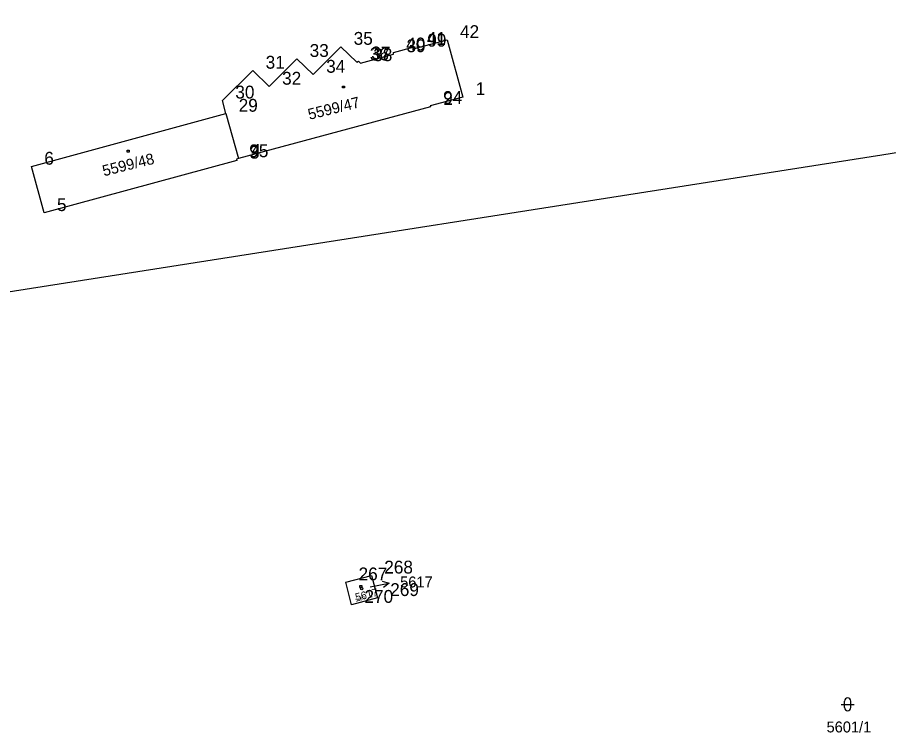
# Model space of a CAD drawing. Extents: x -822293 to -820259, y -1071573 to -1068794.
# Drawn here: x -821222.5 to -821086.9, y -1070117.6 to -1070006.2 of the extents above; entities that cross this region are included whole.
import ezdxf

# ---------------------------------------------------------------- set-up
doc = ezdxf.new("R2010")
doc.units = 0
for name, color, linetype in [('Vrstva 1', 7, 'Continuous'), ('Vrstva 11', 7, 'Continuous'), ('Vrstva 16', 7, 'Continuous'), ('Vrstva 19', 7, 'Continuous'), ('Vrstva 2', 7, 'Continuous'), ('Vrstva 25', 7, 'Continuous'), ('Vrstva 6', 7, 'Continuous'), ('Vrstva 8', 7, 'Continuous'), ('Vrstva 9', 7, 'Continuous')]:
    doc.layers.add(name, color=color, linetype=linetype)

# ---------------------------------------------------------------- blocks, each defined once
blk = doc.blocks.new('Z402')
at = {"layer": 'Vrstva 2'}
for p, q in [((-10, 10), (20, 10)), ((-10, -20), (-10, 10)), ((20, 10), (20, -20)), ((20, -20), (-10, -20))]:
    blk.add_line(p, q, dxfattribs=at)

msp = doc.modelspace()

# ---------------------------------------------------------------- linework, layer by layer
at = {"layer": 'Vrstva 1'}
for p, q in [((-821087.99, -1070027.64), (-820951.54, -1070006.25)), ((-821236.18, -1070050.87), (-821087.99, -1070027.64))]:
    msp.add_line(p, q, dxfattribs=at)
at = {"layer": 'Vrstva 16'}
msp.add_line((-821167.6, -1070094.9), (-821164.657, -1070094.316), dxfattribs=at)
msp.add_lwpolyline([(-821165.735, -1070094.02), (-821164.657, -1070094.316), (-821165.541, -1070095.001)], dxfattribs=at)
at = {"layer": 'Vrstva 2'}
for p, q in [((-821160.73, -1070011.1), (-821155.64, -1070009.76)), ((-821155.64, -1070009.76), (-821153.2, -1070018.65)), ((-821176.47, -1070015.16), (-821172.19, -1070010.81)), ((-821172.19, -1070010.81), (-821169.68, -1070013.24)), ((-821169.15, -1070013.35), (-821163.97, -1070011.96)), ((-821164.01, -1070011.69), (-821160.8, -1070010.82)), ((-821163.97, -1070011.96), (-821164.01, -1070011.69)), ((-821160.8, -1070010.82), (-821160.73, -1070011.1)), ((-821183.33, -1070017.02), (-821179.04, -1070012.7)), ((-821179.04, -1070012.7), (-821176.47, -1070015.16)), ((-821169.68, -1070013.24), (-821169.45, -1070013.08)), ((-821169.45, -1070013.08), (-821169.15, -1070013.35)), ((-821190.61, -1070019.17), (-821185.89, -1070014.53)), ((-821185.89, -1070014.53), (-821183.33, -1070017.02)), ((-821153.2, -1070018.65), (-821158.27, -1070020.02)), ((-821190.09, -1070021.23), (-821190.61, -1070019.17)), ((-821158.23, -1070020.16), (-821188.13, -1070028.23)), ((-821158.27, -1070020.02), (-821158.23, -1070020.16)), ((-821220.34, -1070029.47), (-821190.09, -1070021.23)), ((-821190.09, -1070021.23), (-821188.13, -1070028.23)), ((-821236.18, -1070050.87), (-821087.99, -1070027.64)), ((-821188.13, -1070028.23), (-821188.44, -1070028.31)), ((-821218.37, -1070036.69), (-821220.34, -1070029.47)), ((-821188.38, -1070028.53), (-821218.37, -1070036.69)), ((-821188.44, -1070028.31), (-821188.38, -1070028.53)), ((-821171.43, -1070094.17), (-821167.43, -1070093.11)), ((-821171.43, -1070094.17), (-821167.43, -1070093.11)), ((-821167.43, -1070093.11), (-821166.5, -1070096.61)), ((-821167.43, -1070093.11), (-821166.5, -1070096.61)), ((-821170.51, -1070097.67), (-821171.43, -1070094.17)), ((-821170.51, -1070097.67), (-821171.43, -1070094.17)), ((-821166.5, -1070096.61), (-821170.51, -1070097.67)), ((-821166.5, -1070096.61), (-821170.51, -1070097.67))]:
    msp.add_line(p, q, dxfattribs=at)
at = {"layer": 'Vrstva 25'}
for p, q in [((-821094.3, -1070113.18), (-821092.3, -1070113.18)), ((-821093.8, -1070113.68), (-821093.8, -1070112.68)), ((-821092.8, -1070113.68), (-821092.8, -1070112.68))]:
    msp.add_line(p, q, dxfattribs=at)
msp.add_circle((-821168.93, -1070095.15), 0.175, dxfattribs=at)
for centre, start, end in [((-821093.3, -1070112.68), 0, 180), ((-821093.3, -1070113.68), 180, 0)]:
    msp.add_arc(centre, 0.5, start, end, dxfattribs=at)
at = {"layer": 'Vrstva 8'}
for p, q in [((-821155.64, -1070009.76), (-821155.64, -1070009.76)), ((-821172.19, -1070010.81), (-821172.19, -1070010.81)), ((-821164.01, -1070011.69), (-821164.01, -1070011.69)), ((-821163.97, -1070011.96), (-821163.97, -1070011.96)), ((-821160.8, -1070010.82), (-821160.8, -1070010.82)), ((-821160.73, -1070011.1), (-821160.73, -1070011.1)), ((-821179.04, -1070012.7), (-821179.04, -1070012.7)), ((-821169.68, -1070013.24), (-821169.68, -1070013.24)), ((-821169.45, -1070013.08), (-821169.45, -1070013.08)), ((-821169.15, -1070013.35), (-821169.15, -1070013.35)), ((-821185.89, -1070014.53), (-821185.89, -1070014.53)), ((-821176.47, -1070015.16), (-821176.47, -1070015.16)), ((-821183.33, -1070017.02), (-821183.33, -1070017.02)), ((-821153.2, -1070018.65), (-821153.2, -1070018.65)), ((-821190.61, -1070019.17), (-821190.61, -1070019.17)), ((-821158.27, -1070020.02), (-821158.27, -1070020.02)), ((-821158.23, -1070020.16), (-821158.23, -1070020.16)), ((-821190.09, -1070021.23), (-821190.09, -1070021.23)), ((-821188.13, -1070028.23), (-821188.13, -1070028.23)), ((-821087.99, -1070027.64), (-821087.99, -1070027.64)), ((-821220.34, -1070029.47), (-821220.34, -1070029.47)), ((-821188.44, -1070028.31), (-821188.44, -1070028.31)), ((-821188.38, -1070028.53), (-821188.38, -1070028.53)), ((-821218.37, -1070036.69), (-821218.37, -1070036.69)), ((-821167.43, -1070093.11), (-821167.43, -1070093.11)), ((-821171.43, -1070094.17), (-821171.43, -1070094.17)), ((-821166.5, -1070096.61), (-821166.5, -1070096.61)), ((-821170.51, -1070097.67), (-821170.51, -1070097.67))]:
    msp.add_line(p, q, dxfattribs=at)

# ---------------------------------------------------------------- block references
at = {"layer": 'Vrstva 11', "xscale": 0.01, "yscale": 0.01}
for p in [(-821171.83, -1070017.03), (-821205.33, -1070027.01), (-821169.14, -1070094.76)]:
    msp.add_blockref('Z402', p, dxfattribs=at)

# ---------------------------------------------------------------- texts
at = {"layer": 'Vrstva 16'}
for s, p in [('5617', (-821162.952, -1070094.97)), ('5601/1', (-821096.588, -1070117.54))]:
    msp.add_text(s, height=1.7, dxfattribs=at).set_placement(p)
at = {"layer": 'Vrstva 19'}
msp.add_text('5617', height=0.5, rotation=14.80761, dxfattribs=at).set_placement((-821169.831, -1070097.207))
at = {"layer": 'Vrstva 6'}
for s, height, p in [('5599/47', 1.7, (-821177.07, -1070022.194)), ('5599/48', 1.7, (-821209.06, -1070030.984)), ('5617', 1.2, (-821169.78, -1070097.11))]:
    msp.add_text(s, height=height, rotation=14, dxfattribs=at).set_placement(p)
at = {"layer": 'Vrstva 9'}
for s, p in [('42', (-821153.64, -1070009.46)), ('35', (-821170.19, -1070010.51)), ('41', (-821158.8, -1070010.52)), ('99', (-821158.73, -1070010.8)), ('33', (-821177.04, -1070012.4)), ('40', (-821162.01, -1070011.39)), ('39', (-821161.97, -1070011.66)), ('36', (-821167.68, -1070012.94)), ('37', (-821167.45, -1070012.78)), ('38', (-821167.15, -1070013.05)), ('31', (-821183.89, -1070014.23)), ('34', (-821174.47, -1070014.86)), ('32', (-821181.33, -1070016.72)), ('30', (-821188.61, -1070018.87)), ('1', (-821151.2, -1070018.35)), ('94', (-821156.27, -1070019.72)), ('2', (-821156.23, -1070019.86)), ('29', (-821188.09, -1070020.93)), ('95', (-821186.44, -1070028.01)), ('3', (-821186.38, -1070028.23)), ('4', (-821186.13, -1070027.93)), ('6', (-821218.34, -1070029.17)), ('5', (-821216.37, -1070036.39)), ('267', (-821169.43, -1070093.87)), ('268', (-821165.43, -1070092.81)), ('269', (-821164.5, -1070096.31)), ('270', (-821168.51, -1070097.37))]:
    msp.add_text(s, height=2, dxfattribs=at).set_placement(p)

doc.saveas('drawing.dxf')
